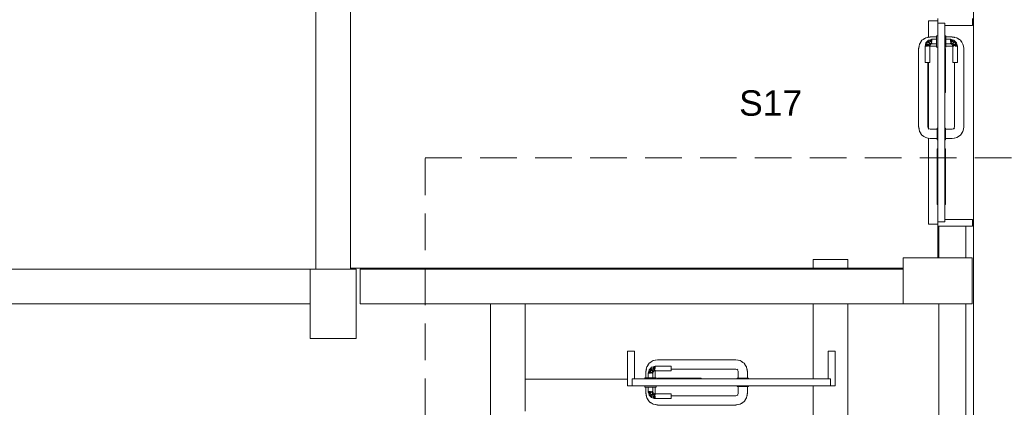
# Model space of a CAD drawing. Header units: millimetres. Extents: x 321 to 585, y -277 to 9.
# Tile 647 of 656: x 383.45 to 391.99, y -102.07 to -98.71. Entities that reach past the tile are written whole.
import ezdxf

# ---------------------------------------------------------------- set-up
doc = ezdxf.new("R2010")
doc.units = ezdxf.units.MM
doc.header["$MEASUREMENT"] = 0
doc.linetypes.add('HIDDEN2', pattern=[0.47625, 0.3175, -0.15875])
doc.linetypes.add('NULL', pattern=[0])
for name, color, linetype, lineweight in [('DI-Detalhes', 5, 'HIDDEN2', 9), ('IFC-Laje-Contorno', 134, 'Continuous', 5), ('IFC-Pilar-Contorno', 83, 'Continuous', 5), ('IFC-Porta-Contorno', 142, 'Continuous', 5), ('IFC-Viga-Contorno', 66, 'Continuous', 5), ('Textos', 7, 'Continuous', 9)]:
    doc.layers.add(name, color=color, linetype=linetype, lineweight=lineweight)
doc.styles.add('Arial', font='arial.ttf')

msp = doc.modelspace()

# ---------------------------------------------------------------- linework, layer by layer
at = {"layer": 'DI-Detalhes'}
msp.add_lwpolyline([(386.9692, -99.9064), (392.9567, -99.9064), (392.9567, -108.3256), (386.9692, -108.3256), (386.9692, -99.9064)], dxfattribs=at)
at = {"layer": 'IFC-Laje-Contorno', "color": 7, "lineweight": 5}
for p, q in [((391.3314, -98.7202), (391.4114, -98.7202)), ((391.3314, -98.8614), (391.3314, -98.7202)), ((391.3314, -99.6528), (391.3314, -99.0786)), ((391.3314, -100.4802), (391.3314, -99.7358)), ((391.3314, -100.4802), (391.4114, -100.4802)), ((391.4114, -100.7714), (391.4114, -100.4986)), ((391.6546, -100.7714), (391.6546, -100.4986)), ((386.3213, -100.8607), (391.1109, -100.8607)), ((391.6546, -107.3486), (391.6546, -101.1714)), ((387.8347, -101.8231), (388.7214, -101.8231)), ((390.631, -101.8231), (390.6314, -101.8231)), ((390.6314, -107.3499), (390.6314, -101.8231))]:
    msp.add_line(p, q, dxfattribs=at)
at = {"layer": 'IFC-Pilar-Contorno', "color": 7, "lineweight": 5}
for p, q in [((391.1109, -100.838), (391.1109, -100.7714)), ((391.1109, -100.7714), (391.29, -100.7714)), ((391.29, -100.7714), (391.6111, -100.7714)), ((391.6111, -100.7714), (391.7109, -100.7714)), ((391.7109, -100.8908), (391.7109, -100.7714)), ((385.9714, -101.0142), (385.9714, -100.8713)), ((385.9714, -100.8713), (386.0801, -100.8713)), ((386.0801, -100.8713), (386.2762, -100.8713)), ((386.2762, -100.8713), (386.3714, -100.8713)), ((386.3714, -101.1654), (386.3714, -100.8713)), ((391.1109, -101.0521), (391.1109, -100.838)), ((391.7109, -101.1049), (391.7109, -100.8908)), ((385.9714, -101.3083), (385.9714, -101.0142)), ((391.1109, -101.1714), (391.1109, -101.0521)), ((391.7109, -101.1714), (391.7109, -101.1049)), ((386.3714, -101.3284), (386.3714, -101.1654)), ((391.1109, -101.1714), (391.2108, -101.1714)), ((391.2108, -101.1714), (391.3899, -101.1714)), ((391.3899, -101.1714), (391.7109, -101.1714)), ((385.9714, -101.4713), (385.9714, -101.3083)), ((386.3714, -101.4713), (386.3714, -101.3284)), ((385.9714, -101.4713), (386.0667, -101.4713)), ((386.0667, -101.4713), (386.2627, -101.4713)), ((386.2627, -101.4713), (386.3714, -101.4713))]:
    msp.add_line(p, q, dxfattribs=at)
at = {"layer": 'IFC-Porta-Contorno', "color": 7, "lineweight": 5}
for p, q in [((391.4114, -98.7362), (391.4114, -98.6986)), ((391.4114, -98.7386), (391.4114, -98.7362)), ((391.4114, -98.8403), (391.4114, -98.7386)), ((391.4114, -98.7386), (391.415, -98.7386)), ((391.415, -98.7386), (391.4714, -98.7386)), ((391.4714, -98.8403), (391.4714, -98.7386)), ((391.7114, -98.7553), (391.7114, -98.6986)), ((391.4714, -98.7586), (391.4846, -98.7586)), ((391.4846, -98.7586), (391.7114, -98.7586)), ((391.7114, -98.7586), (391.7114, -98.7553)), ((391.253, -98.9203), (391.2639, -98.9041)), ((391.2619, -98.907), (391.2647, -98.9011)), ((391.2639, -98.9041), (391.2685, -98.8962)), ((391.2647, -98.9011), (391.2747, -98.8879)), ((391.2685, -98.8962), (391.2747, -98.8879)), ((391.2747, -98.8879), (391.2842, -98.8808)), ((391.2842, -98.8808), (391.2967, -98.8731)), ((391.2909, -98.877), (391.3071, -98.8662)), ((391.306, -98.9216), (391.3094, -98.9086)), ((391.3071, -98.8662), (391.3268, -98.8622)), ((391.3094, -98.9086), (391.3149, -98.9031)), ((391.3148, -98.9219), (391.3195, -98.9077)), ((391.3149, -98.9031), (391.3204, -98.8976)), ((391.3195, -98.9077), (391.3274, -98.9033)), ((391.3204, -98.8976), (391.3259, -98.8921)), ((391.3259, -98.8624), (391.3454, -98.8586)), ((391.3259, -98.8624), (391.3282, -98.862)), ((391.3259, -98.8921), (391.3314, -98.8866)), ((391.3259, -98.8921), (391.3274, -98.9033)), ((391.3259, -98.8921), (391.3403, -98.9034)), ((391.3268, -98.8622), (391.3278, -98.8621)), ((391.3274, -98.9033), (391.3403, -98.9034)), ((391.3274, -98.9033), (391.3433, -98.9166)), ((391.3282, -98.862), (391.3454, -98.8599)), ((391.3314, -98.8866), (391.3444, -98.8831)), ((391.3314, -98.8866), (391.3448, -98.892)), ((391.3324, -98.92), (391.3433, -98.9166)), ((391.3403, -98.9034), (391.3448, -98.892)), ((391.3433, -98.9166), (391.3518, -98.9148)), ((391.3444, -98.8831), (391.3529, -98.8808)), ((391.3444, -98.8831), (391.3614, -98.8986)), ((391.3444, -98.8831), (391.3614, -98.8886)), ((391.3448, -98.892), (391.3614, -98.9127)), ((391.3448, -98.892), (391.3614, -98.8986)), ((391.3454, -98.8586), (391.4014, -98.8586)), ((391.3518, -98.9148), (391.3614, -98.9127)), ((391.3518, -98.9148), (391.3614, -98.9186)), ((391.3529, -98.8808), (391.3572, -98.8797)), ((391.3529, -98.8808), (391.3614, -98.8886)), ((391.3572, -98.8797), (391.3614, -98.8786)), ((391.3614, -98.8786), (391.4014, -98.8786)), ((391.3614, -98.8844), (391.3614, -98.8812)), ((391.3614, -98.8886), (391.3614, -98.8844)), ((391.3614, -98.8934), (391.3614, -98.8886)), ((391.3614, -98.8986), (391.3614, -98.8934)), ((391.3614, -98.9127), (391.3614, -98.9086)), ((391.4014, -98.8486), (391.4114, -98.8486)), ((391.4014, -98.8503), (391.4014, -98.8486)), ((391.4014, -98.8553), (391.4014, -98.8503)), ((391.4014, -98.8632), (391.4014, -98.8553)), ((391.4014, -98.8736), (391.4014, -98.8632)), ((391.4014, -98.8856), (391.4014, -98.8736)), ((391.4014, -98.8986), (391.4014, -98.8856)), ((391.4014, -98.9115), (391.4014, -98.8986)), ((391.4014, -98.9236), (391.4014, -98.9115)), ((391.4114, -99.0271), (391.4114, -98.8403)), ((391.4714, -99.0271), (391.4714, -98.8403)), ((391.4714, -98.8486), (391.4814, -98.8486)), ((391.4814, -98.8503), (391.4814, -98.8486)), ((391.4814, -98.8553), (391.4814, -98.8503)), ((391.4814, -98.8632), (391.4814, -98.8553)), ((391.4814, -98.8586), (391.5374, -98.8586)), ((391.4814, -98.8736), (391.4814, -98.8632)), ((391.4814, -98.8856), (391.4814, -98.8736)), ((391.4814, -98.8786), (391.5214, -98.8786)), ((391.4814, -98.8886), (391.4814, -98.8844)), ((391.4814, -98.8986), (391.4814, -98.8856)), ((391.4814, -98.9115), (391.4814, -98.8986)), ((391.4814, -98.9127), (391.4814, -98.9086)), ((391.4814, -98.9236), (391.4814, -98.9115)), ((391.5214, -98.8786), (391.5256, -98.8797)), ((391.5214, -98.8886), (391.5299, -98.8808)), ((391.5214, -98.8844), (391.5214, -98.8812)), ((391.5214, -98.8986), (391.5384, -98.8831)), ((391.5214, -98.8886), (391.5384, -98.8831)), ((391.5214, -98.8886), (391.5214, -98.8844)), ((391.5214, -98.8934), (391.5214, -98.8886)), ((391.5214, -98.9127), (391.538, -98.892)), ((391.5214, -98.8986), (391.538, -98.892)), ((391.5214, -98.8986), (391.5214, -98.8934)), ((391.5214, -98.9127), (391.5214, -98.9086)), ((391.5214, -98.9127), (391.531, -98.9148)), ((391.5214, -98.9186), (391.531, -98.9148)), ((391.5256, -98.8797), (391.5299, -98.8808)), ((391.5299, -98.8808), (391.5384, -98.8831)), ((391.531, -98.9148), (391.5395, -98.9166)), ((391.5374, -98.8586), (391.5569, -98.8624)), ((391.5374, -98.8599), (391.5546, -98.862)), ((391.538, -98.892), (391.5514, -98.8866)), ((391.538, -98.892), (391.5425, -98.9034)), ((391.5384, -98.8831), (391.5514, -98.8866)), ((391.5395, -98.9166), (391.5554, -98.9033)), ((391.5395, -98.9166), (391.5504, -98.92)), ((391.5425, -98.9034), (391.5569, -98.8921)), ((391.5425, -98.9034), (391.5554, -98.9033)), ((391.5514, -98.8866), (391.5569, -98.8921)), ((391.5546, -98.862), (391.5569, -98.8624)), ((391.555, -98.8621), (391.556, -98.8622)), ((391.5554, -98.9033), (391.5569, -98.8921)), ((391.5554, -98.9033), (391.5633, -98.9077)), ((391.556, -98.8622), (391.5757, -98.8662)), ((391.5569, -98.8921), (391.5624, -98.8976)), ((391.5624, -98.8976), (391.5734, -98.9086)), ((391.5633, -98.9077), (391.568, -98.9219)), ((391.5734, -98.9086), (391.5769, -98.9216)), ((391.5757, -98.8662), (391.5919, -98.877)), ((391.5861, -98.8731), (391.5986, -98.8808)), ((391.5986, -98.8808), (391.6081, -98.8879)), ((391.6081, -98.8879), (391.6143, -98.8962)), ((391.6081, -98.8879), (391.6181, -98.9011)), ((391.6143, -98.8962), (391.619, -98.9041)), ((391.6181, -98.9011), (391.6209, -98.907)), ((391.619, -98.9041), (391.6298, -98.9203)), ((391.2454, -98.9586), (391.2493, -98.9391)), ((391.2454, -99.2709), (391.2454, -98.9586)), ((391.2468, -98.9586), (391.2488, -98.9414)), ((391.2488, -98.9414), (391.2493, -98.9391)), ((391.2493, -98.9391), (391.253, -98.9203)), ((391.3014, -98.9386), (391.3025, -98.9343)), ((391.3014, -99.0786), (391.3014, -98.9386)), ((391.3025, -98.9343), (391.3037, -98.9301)), ((391.3037, -98.9301), (391.306, -98.9216)), ((391.3037, -98.9301), (391.3114, -98.9386)), ((391.3041, -98.9386), (391.3073, -98.9386)), ((391.306, -98.9216), (391.3114, -98.9386)), ((391.306, -98.9216), (391.3214, -98.9386)), ((391.3073, -98.9386), (391.3114, -98.9386)), ((391.3114, -98.9386), (391.3162, -98.9386)), ((391.3148, -98.9219), (391.3324, -98.92)), ((391.3148, -98.9219), (391.3387, -98.9386)), ((391.3148, -98.9219), (391.3214, -98.9386)), ((391.3162, -98.9386), (391.3214, -98.9386)), ((391.3314, -98.9386), (391.3355, -98.9386)), ((391.3324, -98.92), (391.3387, -98.9386)), ((391.3324, -98.92), (391.3414, -98.9386)), ((391.3324, -98.92), (391.3473, -98.9244)), ((391.3355, -98.9386), (391.3387, -98.9386)), ((391.3414, -98.9386), (391.3443, -98.9315)), ((391.3414, -98.9402), (391.3454, -98.9386)), ((391.3414, -99.0786), (391.3414, -98.9386)), ((391.3443, -98.9315), (391.3473, -98.9244)), ((391.3454, -98.9386), (391.4014, -98.9386)), ((391.3473, -98.9244), (391.3543, -98.9215)), ((391.3543, -98.9215), (391.3614, -98.9186)), ((391.3614, -98.9186), (391.4014, -98.9186)), ((391.4014, -98.9339), (391.4014, -98.9236)), ((391.4014, -98.9419), (391.4014, -98.9339)), ((391.4014, -98.9469), (391.4014, -98.9419)), ((391.4014, -98.9486), (391.4014, -98.9469)), ((391.4014, -98.9486), (391.4114, -98.9486)), ((391.4714, -98.9486), (391.4814, -98.9486)), ((391.4714, -99.2598), (391.4714, -98.9586)), ((391.4714, -98.9586), (391.4726, -98.9586)), ((391.4726, -98.9586), (391.4774, -98.9586)), ((391.4774, -99.2598), (391.4774, -98.9586)), ((391.4814, -98.9186), (391.5214, -98.9186)), ((391.4814, -98.9339), (391.4814, -98.9236)), ((391.4814, -98.9419), (391.4814, -98.9339)), ((391.4814, -98.9386), (391.5374, -98.9386)), ((391.4814, -98.9469), (391.4814, -98.9419)), ((391.4814, -98.9486), (391.4814, -98.9469)), ((391.5214, -98.9186), (391.5285, -98.9215)), ((391.5285, -98.9215), (391.5355, -98.9244)), ((391.5355, -98.9244), (391.5504, -98.92)), ((391.5355, -98.9244), (391.5385, -98.9315)), ((391.5374, -98.9386), (391.5414, -98.9402)), ((391.5385, -98.9315), (391.5414, -98.9386)), ((391.5414, -98.9386), (391.5504, -98.92)), ((391.5414, -99.0786), (391.5414, -98.9386)), ((391.5441, -98.9386), (391.5504, -98.92)), ((391.5441, -98.9386), (391.568, -98.9219)), ((391.5441, -98.9386), (391.5473, -98.9386)), ((391.5473, -98.9386), (391.5514, -98.9386)), ((391.5504, -98.92), (391.568, -98.9219)), ((391.5614, -98.9386), (391.5769, -98.9216)), ((391.5614, -98.9386), (391.568, -98.9219)), ((391.5614, -98.9386), (391.5666, -98.9386)), ((391.5666, -98.9386), (391.5714, -98.9386)), ((391.5714, -98.9386), (391.5769, -98.9216)), ((391.5714, -98.9386), (391.5791, -98.9301)), ((391.5714, -98.9386), (391.5755, -98.9386)), ((391.5755, -98.9386), (391.5787, -98.9386)), ((391.5769, -98.9216), (391.5791, -98.9301)), ((391.5791, -98.9301), (391.5803, -98.9343)), ((391.5803, -98.9343), (391.5814, -98.9386)), ((391.5814, -99.0786), (391.5814, -98.9386)), ((391.6298, -98.9203), (391.6335, -98.9391)), ((391.6335, -98.9391), (391.634, -98.9414)), ((391.6335, -98.9391), (391.6374, -98.9586)), ((391.634, -98.9414), (391.636, -98.9586)), ((391.6374, -99.2709), (391.6374, -98.9586)), ((391.3014, -99.0786), (391.3021, -99.0786)), ((391.3021, -99.0786), (391.3041, -99.0786)), ((391.3041, -99.0786), (391.3073, -99.0786)), ((391.3073, -99.0786), (391.3114, -99.0786)), ((391.3114, -99.0786), (391.3162, -99.0786)), ((391.3162, -99.0786), (391.3214, -99.0786)), ((391.3214, -99.0786), (391.3266, -99.0786)), ((391.3254, -99.2709), (391.3254, -99.0786)), ((391.3266, -99.0786), (391.3314, -99.0786)), ((391.3314, -99.0786), (391.3355, -99.0786)), ((391.3355, -99.0786), (391.3387, -99.0786)), ((391.3387, -99.0786), (391.3407, -99.0786)), ((391.3407, -99.0786), (391.3414, -99.0786)), ((391.4114, -100.3118), (391.4114, -99.0271)), ((391.4714, -100.3118), (391.4714, -99.0271)), ((391.5414, -99.0786), (391.5421, -99.0786)), ((391.5421, -99.0786), (391.5441, -99.0786)), ((391.5441, -99.0786), (391.5473, -99.0786)), ((391.5473, -99.0786), (391.5514, -99.0786)), ((391.5514, -99.0786), (391.5562, -99.0786)), ((391.5562, -99.0786), (391.5614, -99.0786)), ((391.5574, -99.2709), (391.5574, -99.0786)), ((391.5614, -99.0786), (391.5666, -99.0786)), ((391.5666, -99.0786), (391.5714, -99.0786)), ((391.5714, -99.0786), (391.5755, -99.0786)), ((391.5755, -99.0786), (391.5787, -99.0786)), ((391.5787, -99.0786), (391.5807, -99.0786)), ((391.5807, -99.0786), (391.5814, -99.0786)), ((391.2454, -99.3263), (391.2454, -99.2709)), ((391.2454, -99.6386), (391.2454, -99.3263)), ((391.3254, -99.3263), (391.3254, -99.2709)), ((391.3254, -99.6386), (391.3254, -99.3263)), ((391.4714, -99.3386), (391.4762, -99.3386)), ((391.4762, -99.3386), (391.4774, -99.3386)), ((391.4774, -99.3386), (391.4774, -99.2598)), ((391.5574, -99.3263), (391.5574, -99.2709)), ((391.5574, -99.6386), (391.5574, -99.3263)), ((391.6374, -99.3263), (391.6374, -99.2709)), ((391.6374, -99.6386), (391.6374, -99.3263)), ((391.2454, -99.6386), (391.2493, -99.6581)), ((391.2468, -99.6386), (391.2488, -99.6557)), ((391.2488, -99.6557), (391.2493, -99.6581)), ((391.2489, -99.6562), (391.249, -99.6572)), ((391.249, -99.6572), (391.253, -99.6768)), ((391.253, -99.6768), (391.2639, -99.6931)), ((391.3254, -99.6386), (391.3312, -99.6527)), ((391.3269, -99.6479), (391.3349, -99.6567)), ((391.3313, -99.6527), (391.3454, -99.6586)), ((391.3454, -99.6586), (391.4054, -99.6586)), ((391.4054, -99.6486), (391.4114, -99.6486)), ((391.4054, -99.6503), (391.4054, -99.6486)), ((391.4054, -99.6553), (391.4054, -99.6503)), ((391.4054, -99.6632), (391.4054, -99.6553)), ((391.4054, -99.6736), (391.4054, -99.6632)), ((391.4054, -99.6856), (391.4054, -99.6736)), ((391.4054, -99.6986), (391.4054, -99.6856)), ((391.4714, -99.6486), (391.4774, -99.6486)), ((391.4774, -99.6503), (391.4774, -99.6486)), ((391.4774, -99.6553), (391.4774, -99.6503)), ((391.4774, -99.6632), (391.4774, -99.6553)), ((391.4774, -99.6586), (391.5374, -99.6586)), ((391.4774, -99.6639), (391.4774, -99.6599)), ((391.4774, -99.6736), (391.4774, -99.6632)), ((391.4774, -99.6786), (391.4774, -99.6703)), ((391.4774, -99.6856), (391.4774, -99.6736)), ((391.4774, -99.6882), (391.4774, -99.6786)), ((391.4774, -99.6986), (391.4774, -99.6856)), ((391.5374, -99.6586), (391.5515, -99.6527)), ((391.5479, -99.6567), (391.5559, -99.6479)), ((391.5516, -99.6527), (391.5574, -99.6386)), ((391.619, -99.6931), (391.6298, -99.6768)), ((391.6298, -99.6768), (391.6338, -99.6572)), ((391.6335, -99.6581), (391.6374, -99.6386)), ((391.6335, -99.6581), (391.634, -99.6557)), ((391.6338, -99.6572), (391.6339, -99.6562)), ((391.634, -99.6557), (391.636, -99.6386)), ((391.26, -99.6872), (391.2676, -99.6998)), ((391.2676, -99.6998), (391.2747, -99.7093)), ((391.2747, -99.7093), (391.2831, -99.7154)), ((391.2747, -99.7093), (391.2879, -99.7192)), ((391.2831, -99.7154), (391.2909, -99.7201)), ((391.2879, -99.7192), (391.2939, -99.7221)), ((391.2909, -99.7201), (391.3071, -99.731)), ((391.3071, -99.731), (391.3259, -99.7347)), ((391.3259, -99.7347), (391.3282, -99.7351)), ((391.3259, -99.7347), (391.3454, -99.7386)), ((391.3282, -99.7351), (391.3454, -99.7372)), ((391.3454, -99.7386), (391.4054, -99.7386)), ((391.4054, -99.7115), (391.4054, -99.6986)), ((391.4054, -99.7236), (391.4054, -99.7115)), ((391.4054, -99.7339), (391.4054, -99.7236)), ((391.4054, -99.7419), (391.4054, -99.7339)), ((391.4054, -99.7469), (391.4054, -99.7419)), ((391.4054, -99.7486), (391.4054, -99.7469)), ((391.4054, -99.7486), (391.4114, -99.7486)), ((391.4714, -99.7486), (391.4774, -99.7486)), ((391.4774, -99.7115), (391.4774, -99.6986)), ((391.4774, -99.7186), (391.4774, -99.7089)), ((391.4774, -99.7236), (391.4774, -99.7115)), ((391.4774, -99.7269), (391.4774, -99.7186)), ((391.4774, -99.7339), (391.4774, -99.7236)), ((391.4774, -99.7372), (391.4774, -99.7332)), ((391.4774, -99.7419), (391.4774, -99.7339)), ((391.4774, -99.7386), (391.5374, -99.7386)), ((391.4774, -99.7469), (391.4774, -99.7419)), ((391.4774, -99.7486), (391.4774, -99.7469)), ((391.5374, -99.7386), (391.5569, -99.7347)), ((391.5374, -99.7372), (391.5546, -99.7351)), ((391.5546, -99.7351), (391.5569, -99.7347)), ((391.5569, -99.7347), (391.5757, -99.731)), ((391.5757, -99.731), (391.5919, -99.7201)), ((391.5889, -99.7221), (391.5949, -99.7192)), ((391.5919, -99.7201), (391.5997, -99.7154)), ((391.5949, -99.7192), (391.6081, -99.7093)), ((391.5997, -99.7154), (391.6081, -99.7093)), ((391.6081, -99.7093), (391.6152, -99.6998)), ((391.6152, -99.6998), (391.6228, -99.6872)), ((391.4054, -99.8286), (391.4114, -99.8286)), ((391.4054, -100.3086), (391.4054, -99.8286)), ((391.4714, -99.8286), (391.4774, -99.8286)), ((391.4774, -100.3086), (391.4774, -99.8286)), ((391.4054, -100.3086), (391.4114, -100.3086)), ((391.4114, -100.408), (391.4114, -100.3118)), ((391.4714, -100.3086), (391.4774, -100.3086)), ((391.4714, -100.408), (391.4714, -100.3118)), ((391.4114, -100.4407), (391.4114, -100.408)), ((391.4114, -100.4586), (391.4114, -100.4407)), ((391.4714, -100.4407), (391.4714, -100.408)), ((391.4714, -100.4386), (391.6982, -100.4386)), ((391.4714, -100.4586), (391.4714, -100.4397)), ((391.6982, -100.4386), (391.7114, -100.4386)), ((391.7114, -100.4419), (391.7114, -100.4386)), ((391.7114, -100.4986), (391.7114, -100.4419)), ((391.4114, -100.4586), (391.4678, -100.4586)), ((391.4114, -100.461), (391.4114, -100.4586)), ((391.4114, -100.4986), (391.4114, -100.461)), ((391.4114, -100.4986), (391.432, -100.4986)), ((391.432, -100.4986), (391.7114, -100.4986)), ((391.4678, -100.4586), (391.4714, -100.4586)), ((388.7214, -101.5808), (388.7781, -101.5808)), ((388.7214, -101.6013), (388.7214, -101.5808)), ((388.7214, -101.8808), (388.7214, -101.6013)), ((388.7781, -101.5808), (388.7814, -101.5808)), ((388.7814, -101.8075), (388.7814, -101.5808)), ((390.4614, -101.5808), (390.4647, -101.5808)), ((390.4614, -101.594), (390.4614, -101.5808)), ((390.4614, -101.8208), (390.4614, -101.594)), ((390.4647, -101.5808), (390.5214, -101.5808)), ((390.5214, -101.8602), (390.5214, -101.5808)), ((388.885, -101.7361), (388.889, -101.7165)), ((388.889, -101.7165), (388.8999, -101.7003)), ((388.896, -101.7061), (388.9036, -101.6935)), ((388.9036, -101.6935), (388.9107, -101.684)), ((388.9107, -101.684), (388.9239, -101.6741)), ((388.9107, -101.684), (388.9191, -101.6779)), ((388.9149, -101.7353), (388.9204, -101.7298)), ((388.9191, -101.6779), (388.9269, -101.6732)), ((388.9204, -101.7298), (388.9314, -101.7188)), ((388.9239, -101.6741), (388.9299, -101.6712)), ((388.9262, -101.7367), (388.9306, -101.7289)), ((388.9269, -101.6732), (388.9431, -101.6624)), ((388.9306, -101.7289), (388.9448, -101.7242)), ((388.9314, -101.7188), (388.9444, -101.7153)), ((388.9428, -101.7417), (388.9448, -101.7242)), ((388.9431, -101.6624), (388.9619, -101.6586)), ((388.9444, -101.7153), (388.9529, -101.713)), ((388.9444, -101.7153), (388.9614, -101.7208)), ((388.9444, -101.7153), (388.9614, -101.7308)), ((388.9448, -101.7242), (388.9614, -101.7481)), ((388.9448, -101.7242), (388.9614, -101.7308)), ((388.9529, -101.713), (388.9572, -101.7119)), ((388.9529, -101.713), (388.9614, -101.7208)), ((388.9572, -101.7119), (388.9614, -101.7108)), ((388.9614, -101.7108), (389.1014, -101.7108)), ((388.9614, -101.7166), (388.9614, -101.7134)), ((388.9614, -101.7208), (388.9614, -101.7166)), ((388.9614, -101.7256), (388.9614, -101.7208)), ((388.9614, -101.7308), (388.9614, -101.7256)), ((388.9619, -101.6586), (388.9814, -101.6548)), ((388.9619, -101.6586), (388.9642, -101.6582)), ((388.9642, -101.6582), (388.9814, -101.6561)), ((388.9814, -101.6548), (389.2937, -101.6548)), ((389.1014, -101.7114), (389.1014, -101.7108)), ((389.1014, -101.7134), (389.1014, -101.7114)), ((389.1014, -101.7166), (389.1014, -101.7134)), ((389.1014, -101.7208), (389.1014, -101.7166)), ((389.1014, -101.7256), (389.1014, -101.7208)), ((389.1014, -101.7308), (389.1014, -101.7256)), ((389.1014, -101.7359), (389.1014, -101.7308)), ((389.2937, -101.6548), (389.3491, -101.6548)), ((389.3491, -101.6548), (389.6614, -101.6548)), ((389.6614, -101.6548), (389.6809, -101.6586)), ((389.6614, -101.6561), (389.6786, -101.6582)), ((389.6786, -101.6582), (389.6809, -101.6586)), ((389.679, -101.6583), (389.68, -101.6584)), ((389.68, -101.6584), (389.6997, -101.6624)), ((389.6997, -101.6624), (389.7159, -101.6732)), ((389.7101, -101.6693), (389.7226, -101.677)), ((389.7226, -101.677), (389.7321, -101.684)), ((389.7321, -101.684), (389.7383, -101.6924)), ((389.7321, -101.684), (389.7421, -101.6972)), ((389.7383, -101.6924), (389.743, -101.7003)), ((389.7421, -101.6972), (389.7449, -101.7032)), ((389.743, -101.7003), (389.7538, -101.7165)), ((389.7538, -101.7165), (389.7575, -101.7353)), ((388.7814, -101.8208), (388.7814, -101.8075)), ((388.8714, -101.8208), (388.8714, -101.8108)), ((388.8714, -101.8108), (388.8731, -101.8108)), ((388.8731, -101.8108), (388.8781, -101.8108)), ((388.8781, -101.8108), (388.886, -101.8108)), ((388.8814, -101.7548), (388.8853, -101.7353)), ((388.8814, -101.8108), (388.8814, -101.7548)), ((388.8828, -101.7548), (388.8848, -101.7376)), ((388.8848, -101.7376), (388.8853, -101.7353)), ((388.8849, -101.7371), (388.885, -101.7361)), ((388.886, -101.8108), (388.8964, -101.8108)), ((388.8964, -101.8108), (388.9085, -101.8108)), ((388.9014, -101.7708), (388.9025, -101.7665)), ((388.9014, -101.8108), (388.9014, -101.7708)), ((388.9025, -101.7665), (388.9037, -101.7623)), ((388.9037, -101.7623), (388.906, -101.7538)), ((388.9037, -101.7623), (388.9114, -101.7708)), ((388.9041, -101.7708), (388.9073, -101.7708)), ((388.906, -101.7538), (388.9094, -101.7408)), ((388.906, -101.7538), (388.9214, -101.7708)), ((388.906, -101.7538), (388.9114, -101.7708)), ((388.9073, -101.7708), (388.9114, -101.7708)), ((388.9073, -101.8108), (388.9114, -101.8108)), ((388.9085, -101.8108), (388.9214, -101.8108)), ((388.9094, -101.7408), (388.9149, -101.7353)), ((388.9094, -101.7408), (388.9148, -101.7541)), ((388.9114, -101.7708), (388.9162, -101.7708)), ((388.9148, -101.7541), (388.9263, -101.7497)), ((388.9148, -101.7541), (388.9355, -101.7708)), ((388.9148, -101.7541), (388.9214, -101.7708)), ((388.9149, -101.7353), (388.9262, -101.7367)), ((388.9149, -101.7353), (388.9263, -101.7497)), ((388.9162, -101.7708), (388.9214, -101.7708)), ((388.9214, -101.8108), (388.9343, -101.8108)), ((388.9262, -101.7367), (388.9263, -101.7497)), ((388.9262, -101.7367), (388.9394, -101.7526)), ((388.9314, -101.7708), (388.9355, -101.7708)), ((388.9314, -101.8108), (388.9355, -101.8108)), ((388.9343, -101.8108), (388.9464, -101.8108)), ((388.9355, -101.7708), (388.9376, -101.7611)), ((388.9376, -101.7611), (388.9394, -101.7526)), ((388.9376, -101.7611), (388.9414, -101.7708)), ((388.9394, -101.7526), (388.9428, -101.7417)), ((388.9414, -101.7708), (388.9443, -101.7637)), ((388.9414, -101.8108), (388.9414, -101.7708)), ((388.9428, -101.7417), (388.9614, -101.7481)), ((388.9428, -101.7417), (388.9614, -101.7508)), ((388.9428, -101.7417), (388.9473, -101.7566)), ((388.9443, -101.7637), (388.9473, -101.7566)), ((388.9464, -101.8108), (388.9568, -101.8108)), ((388.9473, -101.7566), (388.9543, -101.7537)), ((388.9543, -101.7537), (388.9614, -101.7508)), ((388.9568, -101.8108), (388.9647, -101.8108)), ((388.9614, -101.7449), (388.9614, -101.7408)), ((388.9614, -101.7481), (388.9614, -101.7449)), ((388.9614, -101.7548), (388.9631, -101.7508)), ((388.9614, -101.7508), (389.1014, -101.7508)), ((388.9614, -101.8108), (388.9614, -101.7548)), ((388.9647, -101.8108), (388.9697, -101.8108)), ((388.9697, -101.8108), (388.9714, -101.8108)), ((388.9714, -101.8208), (388.9714, -101.8108)), ((388.9814, -101.8148), (389.2826, -101.8148)), ((388.9814, -101.8195), (388.9814, -101.8148)), ((388.9814, -101.8208), (388.9814, -101.8195)), ((389.1014, -101.7348), (389.2937, -101.7348)), ((389.1014, -101.7408), (389.1014, -101.7359)), ((389.1014, -101.7449), (389.1014, -101.7408)), ((389.1014, -101.7481), (389.1014, -101.7449)), ((389.1014, -101.7501), (389.1014, -101.7481)), ((389.1014, -101.7508), (389.1014, -101.7501)), ((389.2826, -101.8148), (389.3614, -101.8148)), ((389.2937, -101.7348), (389.3491, -101.7348)), ((389.3491, -101.7348), (389.6614, -101.7348)), ((389.3614, -101.816), (389.3614, -101.8148)), ((389.3614, -101.8208), (389.3614, -101.816)), ((389.6614, -101.7348), (389.6755, -101.7406)), ((389.6708, -101.7363), (389.6795, -101.7443)), ((389.6714, -101.8208), (389.6714, -101.8148)), ((389.6714, -101.8148), (389.6731, -101.8148)), ((389.6731, -101.8148), (389.6781, -101.8148)), ((389.6756, -101.7407), (389.6814, -101.7548)), ((389.6781, -101.8148), (389.686, -101.8148)), ((389.6814, -101.8148), (389.6814, -101.7548)), ((389.6828, -101.8148), (389.6868, -101.8148)), ((389.686, -101.8148), (389.6964, -101.8148)), ((389.6931, -101.8148), (389.7014, -101.8148)), ((389.6964, -101.8148), (389.7085, -101.8148)), ((389.7014, -101.8148), (389.7111, -101.8148)), ((389.7085, -101.8148), (389.7214, -101.8148)), ((389.7214, -101.8148), (389.7343, -101.8148)), ((389.7318, -101.8148), (389.7414, -101.8148)), ((389.7343, -101.8148), (389.7464, -101.8148)), ((389.7414, -101.8148), (389.7497, -101.8148)), ((389.7464, -101.8148), (389.7568, -101.8148)), ((389.756, -101.8148), (389.76, -101.8148)), ((389.7568, -101.8148), (389.7647, -101.8148)), ((389.7575, -101.7353), (389.758, -101.7376)), ((389.7575, -101.7353), (389.7614, -101.7548)), ((389.758, -101.7376), (389.76, -101.7548)), ((389.7614, -101.8148), (389.7614, -101.7548)), ((389.7647, -101.8148), (389.7697, -101.8148)), ((389.7697, -101.8148), (389.7714, -101.8148)), ((389.7714, -101.8208), (389.7714, -101.8148)), ((388.7214, -101.8808), (388.759, -101.8808)), ((388.759, -101.8808), (388.7614, -101.8808)), ((388.7614, -101.8772), (388.7614, -101.8208)), ((388.7614, -101.8208), (390.3789, -101.8208)), ((388.7614, -101.8808), (388.7614, -101.8772)), ((388.7614, -101.8808), (390.3789, -101.8808)), ((388.8714, -101.8908), (388.8714, -101.8808)), ((388.8714, -101.8908), (388.8731, -101.8908)), ((388.8731, -101.8908), (388.8781, -101.8908)), ((388.8781, -101.8908), (388.886, -101.8908)), ((388.8814, -101.9468), (388.8814, -101.8908)), ((388.886, -101.8908), (388.8964, -101.8908)), ((388.8964, -101.8908), (388.9085, -101.8908)), ((388.9014, -101.9308), (388.9014, -101.8908)), ((388.9085, -101.8908), (388.9214, -101.8908)), ((388.9214, -101.8908), (388.9343, -101.8908)), ((388.9343, -101.8908), (388.9464, -101.8908)), ((388.9414, -101.9308), (388.9414, -101.8908)), ((388.9464, -101.8908), (388.9568, -101.8908)), ((388.9568, -101.8908), (388.9647, -101.8908)), ((388.9614, -101.9468), (388.9614, -101.8908)), ((388.9647, -101.8908), (388.9697, -101.8908)), ((388.9697, -101.8908), (388.9714, -101.8908)), ((388.9714, -101.8908), (388.9714, -101.8808)), ((389.6714, -101.8868), (389.6714, -101.8808)), ((389.6714, -101.8868), (389.6731, -101.8868)), ((389.6731, -101.8868), (389.6781, -101.8868)), ((389.6781, -101.8868), (389.686, -101.8868)), ((389.6814, -101.9468), (389.6814, -101.8868)), ((389.686, -101.8868), (389.6964, -101.8868)), ((389.6964, -101.8868), (389.7085, -101.8868)), ((389.7085, -101.8868), (389.7214, -101.8868)), ((389.7214, -101.8868), (389.7343, -101.8868)), ((389.7343, -101.8868), (389.7464, -101.8868)), ((389.7464, -101.8868), (389.7568, -101.8868)), ((389.7568, -101.8868), (389.7647, -101.8868)), ((389.7614, -101.9468), (389.7614, -101.8868)), ((389.7647, -101.8868), (389.7697, -101.8868)), ((389.7697, -101.8868), (389.7714, -101.8868)), ((389.7714, -101.8868), (389.7714, -101.8808)), ((390.3789, -101.8208), (390.4814, -101.8208)), ((390.3789, -101.8808), (390.4814, -101.8808)), ((390.4814, -101.8243), (390.4814, -101.8208)), ((390.4814, -101.8808), (390.4814, -101.8243)), ((390.4814, -101.8808), (390.4838, -101.8808)), ((390.4838, -101.8808), (390.5214, -101.8808)), ((390.5214, -101.8808), (390.5214, -101.8602)), ((388.8814, -101.9468), (388.8853, -101.9662)), ((388.8828, -101.9468), (388.8848, -101.9639)), ((388.8848, -101.9639), (388.8853, -101.9662)), ((388.8849, -101.9644), (388.885, -101.9654)), ((388.885, -101.9654), (388.889, -101.985)), ((388.889, -101.985), (388.8999, -102.0012)), ((388.9014, -101.9308), (388.9025, -101.935)), ((388.9025, -101.935), (388.9037, -101.9392)), ((388.9037, -101.9392), (388.9114, -101.9308)), ((388.9037, -101.9392), (388.906, -101.9477)), ((388.9041, -101.9308), (388.9073, -101.9308)), ((388.906, -101.9477), (388.9214, -101.9308)), ((388.906, -101.9477), (388.9114, -101.9308)), ((388.906, -101.9477), (388.9094, -101.9608)), ((388.9073, -101.9308), (388.9114, -101.9308)), ((388.9094, -101.9608), (388.9148, -101.9474)), ((388.9094, -101.9608), (388.9149, -101.9662)), ((388.9114, -101.9308), (388.9162, -101.9308)), ((388.9148, -101.9474), (388.9355, -101.9308)), ((388.9148, -101.9474), (388.9214, -101.9308)), ((388.9148, -101.9474), (388.9263, -101.9519)), ((388.9149, -101.9662), (388.9263, -101.9519)), ((388.9149, -101.9662), (388.9262, -101.9648)), ((388.9149, -101.9662), (388.9204, -101.9717)), ((388.9162, -101.9308), (388.9214, -101.9308)), ((388.9204, -101.9717), (388.9259, -101.9772)), ((388.9259, -101.9772), (388.9314, -101.9827)), ((388.9262, -101.9648), (388.9394, -101.9489)), ((388.9262, -101.9648), (388.9263, -101.9519)), ((388.9262, -101.9648), (388.9306, -101.9727)), ((388.9306, -101.9727), (388.9448, -101.9774)), ((388.9314, -101.9308), (388.9355, -101.9308)), ((388.9314, -101.9827), (388.9444, -101.9862)), ((388.9355, -101.9308), (388.9376, -101.9404)), ((388.9376, -101.9404), (388.9414, -101.9308)), ((388.9376, -101.9404), (388.9394, -101.9489)), ((388.9394, -101.9489), (388.9428, -101.9598)), ((388.9414, -101.9308), (388.9443, -101.9378)), ((388.9428, -101.9598), (388.9473, -101.9449)), ((388.9428, -101.9598), (388.9614, -101.9508)), ((388.9428, -101.9598), (388.9614, -101.9534)), ((388.9428, -101.9598), (388.9448, -101.9774)), ((388.9443, -101.9378), (388.9473, -101.9449)), ((388.9444, -101.9862), (388.9614, -101.9708)), ((388.9444, -101.9862), (388.9614, -101.9808)), ((388.9444, -101.9862), (388.9529, -101.9885)), ((388.9448, -101.9774), (388.9614, -101.9534)), ((388.9448, -101.9774), (388.9614, -101.9708)), ((388.9473, -101.9449), (388.9543, -101.9478)), ((388.9529, -101.9885), (388.9614, -101.9808)), ((388.9529, -101.9885), (388.9572, -101.9896)), ((388.9543, -101.9478), (388.9614, -101.9508)), ((388.9572, -101.9896), (388.9614, -101.9908)), ((388.9614, -101.9468), (388.9631, -101.9508)), ((388.9614, -101.9508), (389.1014, -101.9508)), ((388.9614, -101.9566), (388.9614, -101.9534)), ((388.9614, -101.9608), (388.9614, -101.9566)), ((388.9614, -101.9759), (388.9614, -101.9708)), ((388.9614, -101.9808), (388.9614, -101.9759)), ((388.9614, -101.9849), (388.9614, -101.9808)), ((388.9614, -101.9881), (388.9614, -101.9849)), ((389.1014, -101.9514), (389.1014, -101.9508)), ((389.1014, -101.9534), (389.1014, -101.9514)), ((389.1014, -101.9566), (389.1014, -101.9534)), ((389.1014, -101.9608), (389.1014, -101.9566)), ((389.1014, -101.9656), (389.1014, -101.9608)), ((389.1014, -101.9708), (389.1014, -101.9656)), ((389.1014, -101.9668), (389.2937, -101.9668)), ((389.1014, -101.9759), (389.1014, -101.9708)), ((389.1014, -101.9808), (389.1014, -101.9759)), ((389.1014, -101.9849), (389.1014, -101.9808)), ((389.1014, -101.9881), (389.1014, -101.9849)), ((389.1014, -101.9901), (389.1014, -101.9881)), ((389.1014, -101.9908), (389.1014, -101.9901)), ((389.2937, -101.9668), (389.3491, -101.9668)), ((389.3491, -101.9668), (389.6614, -101.9668)), ((389.6614, -101.9668), (389.6755, -101.9609)), ((389.6708, -101.9652), (389.6795, -101.9573)), ((389.6756, -101.9609), (389.6814, -101.9468)), ((389.743, -102.0012), (389.7538, -101.985)), ((389.7538, -101.985), (389.7575, -101.9662)), ((389.7575, -101.9662), (389.7614, -101.9468)), ((389.7575, -101.9662), (389.758, -101.9639)), ((389.758, -101.9639), (389.76, -101.9468)), ((388.8959, -101.9954), (388.9036, -102.008)), ((388.9036, -102.008), (388.9107, -102.0175)), ((388.9107, -102.0175), (388.9191, -102.0236)), ((388.9107, -102.0175), (388.9239, -102.0274)), ((388.9191, -102.0236), (388.9269, -102.0283)), ((388.9239, -102.0274), (388.9299, -102.0303)), ((388.9269, -102.0283), (388.9431, -102.0391)), ((388.9431, -102.0391), (388.9619, -102.0429)), ((388.9614, -101.9908), (389.1014, -101.9908)), ((388.9619, -102.0429), (388.9642, -102.0433)), ((388.9619, -102.0429), (388.9814, -102.0468)), ((388.9642, -102.0433), (388.9814, -102.0454)), ((388.9814, -102.0468), (389.2937, -102.0468)), ((389.2937, -102.0468), (389.3491, -102.0468)), ((389.3491, -102.0468), (389.6614, -102.0468)), ((389.6614, -102.0468), (389.6809, -102.0429)), ((389.6614, -102.0454), (389.6786, -102.0433)), ((389.6786, -102.0433), (389.6809, -102.0429)), ((389.6791, -102.0432), (389.68, -102.0431)), ((389.68, -102.0431), (389.6997, -102.0391)), ((389.6997, -102.0391), (389.7159, -102.0283)), ((389.7101, -102.0322), (389.7226, -102.0245)), ((389.7226, -102.0245), (389.7321, -102.0175)), ((389.7321, -102.0175), (389.7421, -102.0043)), ((389.7321, -102.0175), (389.7383, -102.0091)), ((389.7383, -102.0091), (389.743, -102.0012)), ((389.7421, -102.0043), (389.7449, -101.9983))]:
    msp.add_line(p, q, dxfattribs=at)
at = {"layer": 'IFC-Viga-Contorno', "color": 7, "lineweight": 5}
for p, q in [((391.7209, -100.87), (391.7209, -94.6799)), ((386.0213, -100.87), (386.0213, -94.8686)), ((386.3213, -100.87), (386.3213, -95.6686)), ((391.4209, -100.7714), (391.4209, -100.4986)), ((390.331, -100.87), (390.331, -100.7848)), ((390.331, -100.7848), (390.631, -100.7848)), ((390.631, -100.87), (390.631, -100.7848)), ((391.7109, -101.1714), (391.7109, -100.7714)), ((380.2623, -100.87), (386.3247, -100.87)), ((380.2623, -100.8713), (385.9714, -100.8713)), ((385.9714, -101.1713), (385.9714, -100.8713)), ((386.3247, -100.8713), (386.3247, -100.87)), ((386.4038, -101.17), (386.4038, -100.87)), ((386.4038, -100.87), (391.1109, -100.87)), ((391.7209, -101.17), (391.7209, -100.87)), ((380.2623, -101.1713), (385.9714, -101.1713)), ((386.4038, -101.17), (391.1109, -101.17)), ((387.5347, -107.1486), (387.5347, -101.17)), ((387.8347, -102.1008), (387.8347, -101.17)), ((390.331, -101.8208), (390.331, -101.17)), ((390.631, -107.0648), (390.631, -101.17)), ((391.4209, -107.3486), (391.4209, -101.1714)), ((391.7209, -107.3986), (391.7209, -101.17)), ((390.331, -107.0648), (390.331, -101.8808))]:
    msp.add_line(p, q, dxfattribs=at)

# ---------------------------------------------------------------- texts
at = {"layer": 'Textos', "linetype": 'NULL', "insert": (389.963, -99.544), "char_height": 0.22, "width": 1.093628, "attachment_point": 8, "line_spacing_factor": 0.6, "style": 'Arial'}
msp.add_mtext('S17', dxfattribs=at)

doc.saveas('drawing.dxf')
